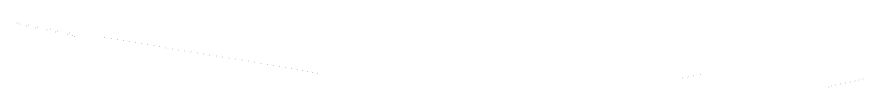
# Model space of a CAD drawing. Extents: x -1 to 65640748, y -22 to 5530284.
# Drawn here: x 5528406 to 5530039, y 1 to 126 of the extents above; entities that cross this region are included whole.
import ezdxf

# ---------------------------------------------------------------- set-up
doc = ezdxf.new("R2010")
doc.units = 0
doc.layers.add('TOR_PS_T-rowy otwarte umocnione', color=7, linetype='Continuous')

msp = doc.modelspace()

# ---------------------------------------------------------------- linework, layer by layer
at = {"layer": 'TOR_PS_T-rowy otwarte umocnione'}
for p, q in [((5528406.3, 126), (5528406.3, 126)), ((5528406.9, 125), (5528406.9, 125)), ((5528411.4, 123), (5528411.4, 123)), ((5528411.9, 124), (5528411.9, 124)), ((5528424.7, 119), (5528424.7, 119)), ((5528425.2, 120), (5528425.2, 120)), ((5528428.8, 121), (5528428.8, 121)), ((5528429.3, 122), (5528429.3, 122)), ((5528442.5, 115), (5528442.5, 115)), ((5528443, 116), (5528443, 116)), ((5528446, 117), (5528446, 117)), ((5528446.5, 118), (5528446.5, 118)), ((5528464.3, 111), (5528464.3, 111)), ((5528464.8, 112), (5528464.8, 112)), ((5528471.1, 113), (5528471.1, 113)), ((5528471.5, 114), (5528471.5, 114)), ((5528480.8, 108), (5528480.8, 108)), ((5528481.2, 107), (5528481.2, 107)), ((5528484.5, 109), (5528484.5, 109)), ((5528484.9, 110), (5528484.9, 110)), ((5528503.5, 103), (5528503.5, 103)), ((5528504, 104), (5528504, 104)), ((5528507.2, 105), (5528507.2, 105)), ((5528507.5, 106), (5528507.5, 106)), ((5528512.9, 102), (5528512.9, 102)), ((5528513.3, 101), (5528513.3, 101)), ((5528517.1, 100), (5528517.1, 100)), ((5528517.4, 99), (5528517.4, 99)), ((5528575.7, 98), (5528575.7, 98)), ((5528576.1, 97), (5528576.1, 97)), ((5528587.9, 96), (5528587.9, 96)), ((5528588.4, 95), (5528588.4, 95)), ((5528600, 94), (5528600, 94)), ((5528600.5, 93), (5528600.5, 93)), ((5528611.5, 92), (5528611.5, 92)), ((5528611.9, 91), (5528611.9, 91)), ((5528623.2, 90), (5528623.2, 90)), ((5528623.7, 89), (5528623.7, 89)), ((5528635.2, 88), (5528635.2, 88)), ((5528635.7, 87), (5528635.7, 87)), ((5528646.8, 86), (5528646.8, 86)), ((5528647.2, 85), (5528647.2, 85)), ((5528658.7, 84), (5528658.7, 84)), ((5528659.1, 83), (5528659.1, 83)), ((5528670.4, 82), (5528670.4, 82)), ((5528670.9, 81), (5528670.9, 81)), ((5528681.6, 80), (5528681.6, 80)), ((5528682.1, 79), (5528682.1, 79)), ((5528693.8, 78), (5528693.8, 78)), ((5528694.3, 77), (5528694.3, 77)), ((5528705.9, 75), (5528705.9, 75)), ((5528706.4, 76), (5528706.4, 76)), ((5528718, 73), (5528718, 73)), ((5528718.5, 74), (5528718.5, 74)), ((5528729.3, 71), (5528729.3, 71)), ((5528729.8, 72), (5528729.8, 72)), ((5528742, 69), (5528742, 69)), ((5528742.5, 70), (5528742.5, 70)), ((5528754.1, 67), (5528754.1, 67)), ((5528754.5, 68), (5528754.5, 68)), ((5528766.3, 66), (5528766.3, 66)), ((5528765.9, 65), (5528765.9, 65)), ((5528778.1, 63), (5528778.1, 63)), ((5528778.5, 64), (5528778.5, 64)), ((5528790.8, 61), (5528790.8, 61)), ((5528791.2, 62), (5528791.2, 62)), ((5528802.5, 60), (5528802.5, 60)), ((5528802.9, 59), (5528802.9, 59)), ((5528815.3, 58), (5528815.3, 58)), ((5528815.7, 57), (5528815.7, 57)), ((5528827.8, 56), (5528827.8, 56)), ((5528828.2, 55), (5528828.2, 55)), ((5528840.4, 54), (5528840.4, 54)), ((5528840.8, 53), (5528840.8, 53)), ((5528852.6, 52), (5528852.6, 52)), ((5528853, 51), (5528853, 51)), ((5528865, 50), (5528865, 50)), ((5528865.4, 49), (5528865.4, 49)), ((5528877.1, 48), (5528877.1, 48)), ((5528877.6, 47), (5528877.6, 47)), ((5528889.5, 46), (5528889.5, 46)), ((5528889.9, 45), (5528889.9, 45)), ((5528900.9, 44), (5528900.9, 44)), ((5528901.4, 43), (5528901.4, 43)), ((5528912.9, 42), (5528912.9, 42)), ((5528913.3, 41), (5528913.3, 41)), ((5528924.2, 40), (5528924.2, 40)), ((5528924.7, 39), (5528924.7, 39)), ((5528935.5, 38), (5528935.5, 38)), ((5528936, 37), (5528936, 37)), ((5528946.3, 36), (5528946.3, 36)), ((5528946.8, 35), (5528946.8, 35)), ((5528956.8, 34), (5528956.8, 34)), ((5528957.4, 33), (5528957.4, 33)), ((5528966.6, 32), (5528966.6, 32)), ((5528967.1, 31), (5528967.1, 31)), ((5528976.5, 30), (5528976.5, 30)), ((5528977.1, 29), (5528977.1, 29)), ((5528985.8, 28), (5528985.8, 28)), ((5528986.4, 27), (5528986.4, 27)), ((5529689.6, 19), (5529689.6, 19)), ((5529690.3, 20), (5529690.3, 20)), ((5529700.7, 21), (5529700.7, 21)), ((5529701.4, 22), (5529701.4, 22)), ((5529711.9, 23), (5529711.9, 23)), ((5529712.6, 24), (5529712.6, 24)), ((5529724.5, 25), (5529724.5, 25)), ((5529725.2, 26), (5529725.2, 26)), ((5530038.3, 17), (5530038.3, 17)), ((5530039, 18), (5530039, 18)), ((5529971.5, 1), (5529971.5, 1)), ((5529972.1, 2), (5529972.1, 2)), ((5529977.2, 3), (5529977.2, 3)), ((5529977.8, 4), (5529977.8, 4)), ((5529986, 5), (5529986, 5)), ((5529986.6, 6), (5529986.6, 6)), ((5529994.8, 7), (5529994.8, 7)), ((5529995.5, 8), (5529995.5, 8)), ((5530005.1, 9), (5530005.1, 9)), ((5530005.8, 10), (5530005.8, 10)), ((5530014.4, 11), (5530014.4, 11)), ((5530015.1, 12), (5530015.1, 12)), ((5530022.9, 13), (5530022.9, 13)), ((5530023.6, 14), (5530023.6, 14)), ((5530030.9, 15), (5530030.9, 15)), ((5530031.6, 16), (5530031.6, 16))]:
    msp.add_line(p, q, dxfattribs=at)

doc.saveas('drawing.dxf')
